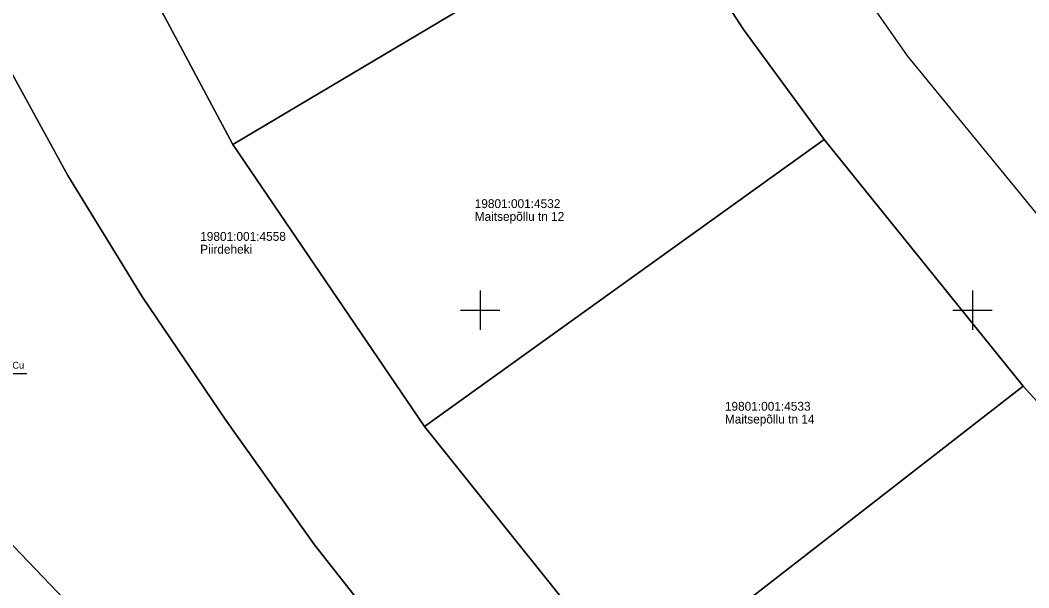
# Model space of a CAD drawing. Extents: x 532028 to 533559, y 6581810 to 6583914.
# Drawn here: x 532753.3 to 532855.7, y 6582571.8 to 6582629.5 of the extents above; entities that cross this region are included whole.
import ezdxf

# ---------------------------------------------------------------- set-up
doc = ezdxf.new("R2010")
doc.units = 0
for name, color, linetype in [('PIIR', 7, 'Continuous'), ('SITRASS', 7, 'Continuous'), ('VORK', 7, 'Continuous')]:
    doc.layers.add(name, color=color, linetype=linetype)

msp = doc.modelspace()

# ---------------------------------------------------------------- linework, layer by layer
at = {"layer": 'PIIR'}
for points in [[(532635.15, 6582894.41), (532639.27, 6582861.92), (532646.47, 6582832.94), (532647.45, 6582828.97), (532649.41, 6582820.83), (532652.12, 6582809.59), (532660.92, 6582804.97), (532693.74, 6582719.5), (532699.02, 6582698.79), (532701.6, 6582688.67), (532697.83, 6582686.36), (532711.1, 6582647.48), (532724.43, 6582608.83), (532729.58, 6582600.11), (532757.85, 6582570.58), (532785.76, 6582540.79), (532792.72, 6582533.36), (532821.46, 6582504.02), (532847.05, 6582477.1), (532853.96, 6582470.07), (532874.97, 6582448.14)], [(532862.32, 6582489.27), (532845.54, 6582506.36), (532832.27, 6582519.9), (532822.26, 6582530.42), (532811.01, 6582542.65), (532801.09, 6582553.81), (532792.78, 6582563.95), (532783.19, 6582576.17), (532774.18, 6582588.83), (532765.73, 6582601.32), (532758.15, 6582613.69), (532750.94, 6582626.81), (532736.79, 6582656.44)], [(532736.79, 6582656.44), (532750.94, 6582626.81), (532758.15, 6582613.69), (532765.73, 6582601.32), (532774.18, 6582588.83), (532783.19, 6582576.17), (532792.78, 6582563.95), (532801.09, 6582553.81), (532811.01, 6582542.65), (532822.26, 6582530.42), (532832.27, 6582519.9), (532845.54, 6582506.36), (532862.32, 6582489.27)], [(532865.28, 6582509.12), (532839.17, 6582535.53), (532815.63, 6582561.58), (532794.34, 6582588.19), (532774.89, 6582616.84), (532759.17, 6582646.36)], [(532817.8, 6582642.37), (532826.74, 6582628.52), (532834.92, 6582617.34), (532855.15, 6582592.29), (532876.66, 6582568.64)]]:
    msp.add_lwpolyline(points, dxfattribs=at)
for points in [[(532789.81, 6582733.27), (532824.37, 6582744.73), (532862.09, 6582757.22), (532878.47, 6582723.12), (532896.3, 6582685.84), (532910.19, 6582656.64), (532905.48, 6582639.21), (532890.34, 6582583.95), (532881.4, 6582581.52), (532867.02, 6582597), (532843.38, 6582625.84), (532833.37, 6582640.21), (532820.73, 6582661.92), (532814.46, 6582674.57), (532806.12, 6582692.87), (532799.55, 6582708.24)], [(532774.89, 6582616.84), (532817.8, 6582642.37), (532811.49, 6582653.74), (532803.73, 6582669.06), (532759.17, 6582646.36)], [(532794.34, 6582588.19), (532834.92, 6582617.34), (532826.74, 6582628.52), (532817.8, 6582642.37), (532774.89, 6582616.84)], [(532815.63, 6582561.58), (532855.15, 6582592.29), (532834.92, 6582617.34), (532794.34, 6582588.19)], [(532757.85, 6582570.58), (532729.58, 6582600.11), (532701.53, 6582582.82), (532722.16, 6582548.98), (532730.01, 6582553.54)], [(532839.17, 6582535.53), (532876.66, 6582568.64), (532855.15, 6582592.29), (532815.63, 6582561.58)]]:
    msp.add_lwpolyline(points, close=True, dxfattribs=at)
at = {"layer": 'SITRASS'}
msp.add_lwpolyline([(532734.85, 6582601.26), (532742.39, 6582593.56), (532753.98, 6582593.56)], dxfattribs=at)
at = {"layer": 'VORK'}
for p, q in [((532800, 6582602), (532800, 6582598)), ((532850, 6582602), (532850, 6582598)), ((532798, 6582600), (532802, 6582600)), ((532848, 6582600), (532852, 6582600))]:
    msp.add_line(p, q, dxfattribs=at)

# ---------------------------------------------------------------- texts
at = {"layer": 'PIIR'}
for s, p in [('19801:001:4532', (532799.45, 6582610.38)), ('Maitsepõllu tn 12', (532799.45, 6582609.08)), ('19801:001:4558', (532771.58, 6582607.05)), ('Piirdeheki', (532771.58, 6582605.75)), ('19801:001:4533', (532824.85, 6582589.79)), ('Maitsepõllu tn 14', (532824.85, 6582588.49))]:
    msp.add_text(s, height=0.9, dxfattribs=at).set_placement(p)
at = {"layer": 'SITRASS'}
msp.add_text('MultiHöhle DB 7x14/10+Cu', height=0.7, dxfattribs=at).set_placement((532742.39, 6582594.06))

doc.saveas('drawing.dxf')
